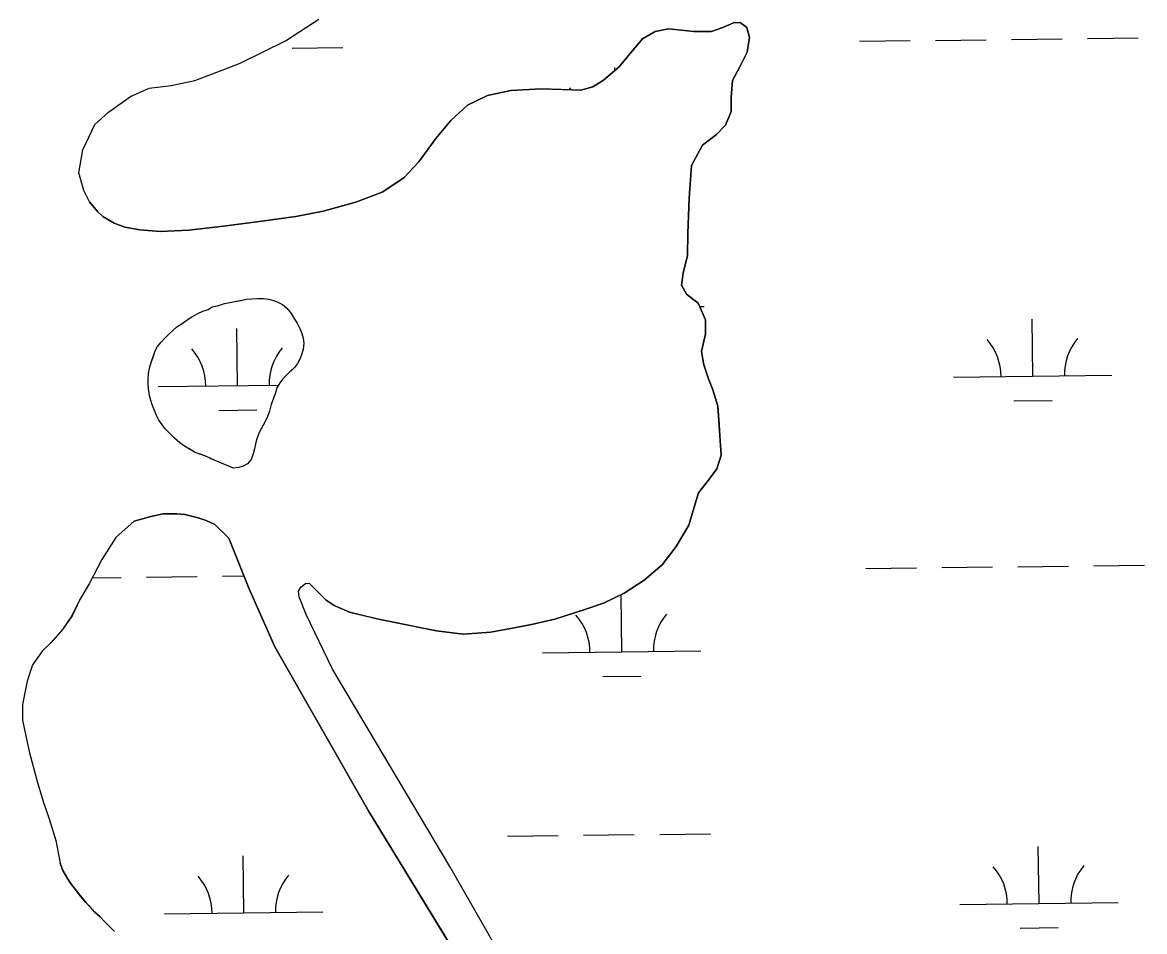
# Model space of a CAD drawing. Extents: x 3694830 to 3732949, y 415201 to 440970.
# Drawn here: x 3715599 to 3716307, y 438047 to 438621 of the extents above; entities that cross this region are included whole.
import ezdxf

# ---------------------------------------------------------------- set-up
doc = ezdxf.new("R2010")
doc.units = 0
doc.layers.add('V-TOPO-SHOR', color=7, linetype='Continuous')
doc.layers.add('V-WETL-SWMP', color=7, linetype='Continuous')

msp = doc.modelspace()

# ---------------------------------------------------------------- linework, layer by layer
at = {"layer": 'V-TOPO-SHOR'}
for points in [[(3715641.58, 438507.57), (3715638.02, 438514.53), (3715634.84, 438525.82), (3715637.29, 438540.23), (3715644.88, 438556.24), (3715653.55, 438564.02), (3715667.35, 438573.91), (3715679.14, 438579.14), (3715693.01, 438580.8), (3715707.9, 438584.01), (3715719.17, 438588.21), (3715736.6, 438595.04), (3715765.28, 438609.16), (3715786.25, 438622.71)], [(3715641.58, 438507.57), (3715646.53, 438501.42), (3715650.01, 438498.18), (3715657.14, 438494.06), (3715663.7, 438491.39), (3715673.35, 438489.83), (3715686.08, 438488.84), (3715704.25, 438489.54), (3715726.05, 438492.08), (3715750.2, 438495.19), (3715771.62, 438498.27), (3715789.04, 438501.69), (3715809.54, 438507.31), (3715826.21, 438513.63), (3715839.77, 438522.65), (3715849.32, 438532.72), (3715860.11, 438547.54), (3715869.47, 438558.89), (3715880.11, 438568.42), (3715892.61, 438574.53), (3715907.48, 438577.74), (3715926.56, 438578.81), (3715940.02, 438578.37), (3715951.66, 438577.92), (3715959.09, 438579.98), (3715965.78, 438584.22), (3715975.71, 438592.66), (3715983.45, 438602.18), (3715990.47, 438610.41), (3715998.43, 438615.03), (3716006.96, 438616.73), (3716022.97, 438614.86), (3716034.06, 438614.96), (3716041.13, 438617.38), (3716047.83, 438620.52), (3716052.19, 438620.56), (3716056.22, 438617.5), (3716057.91, 438611.15), (3716056.53, 438601.87), (3716051.88, 438592.56), (3716047.22, 438583.98), (3716046.4, 438573.25), (3716046.47, 438564.52), (3716042.91, 438555.95), (3716037.14, 438549.9), (3716028.29, 438543.29), (3716021.31, 438530.5), (3716019.84, 438509.77), (3716019.11, 438487.4), (3716018.86, 438473.59), (3716016.23, 438462.48), (3716015.02, 438454.83), (3716018.34, 438449.23), (3716025.66, 438443.47), (3716030.29, 438432.96), (3716030.18, 438424.24), (3716027.72, 438413.13), (3716029.25, 438404.6), (3716032.23, 438395.9), (3716034.83, 438388.83), (3716038.01, 438378.49), (3716038.62, 438369.95), (3716039.46, 438356.69), (3716040.08, 438347.61), (3716037.42, 438339.04), (3716032.75, 438332.64), (3716025.91, 438323.86), (3716023.08, 438314.93), (3716019.72, 438303.45), (3716011.65, 438289.93), (3716002.84, 438278.41), (3715991.46, 438268.68), (3715978.81, 438260.58), (3715965.95, 438254.29), (3715953.99, 438250.19), (3715935.13, 438244.22), (3715920.44, 438240.83), (3715906.1, 438237.98), (3715894.67, 438236.07), (3715877.41, 438234.66), (3715860.48, 438236.88), (3715849.74, 438238.97), (3715833.35, 438242.29), (3715824.98, 438243.86), (3715815.69, 438246.15), (3715805.67, 438248.61), (3715796, 438252.71), (3715790.84, 438256.09)], [(3715721.27, 438344.07), (3715718.35, 438345.32), (3715715.25, 438346.75), (3715711.96, 438348), (3715708.14, 438349.42), (3715704.12, 438351.75), (3715701.38, 438353.36), (3715698.45, 438355.52), (3715695.16, 438358.4), (3715691.85, 438361.65), (3715689.29, 438364.35), (3715687.45, 438366.88), (3715685.24, 438369.77), (3715683.77, 438372.67), (3715682.47, 438375.75), (3715680.8, 438380.1), (3715679.67, 438384.45), (3715678.91, 438388.08), (3715678.52, 438392.08), (3715678.49, 438395.35), (3715678.64, 438399.17), (3715679.34, 438402.62), (3715680.4, 438406.09), (3715681.82, 438410.1), (3715682.89, 438413.38), (3715684.5, 438416.12), (3715686.66, 438418.86), (3715689, 438421.43), (3715691.34, 438423.81), (3715694.05, 438426.38), (3715696.58, 438428.58), (3715700.01, 438430.79), (3715703.08, 438433), (3715705.98, 438434.84), (3715709.77, 438437.05), (3715713.04, 438438.53), (3715716.3, 438439.65), (3715719.01, 438441.13), (3715722.28, 438441.88), (3715726.63, 438443.37), (3715730.08, 438443.94), (3715733.16, 438444.51), (3715736.98, 438445.27), (3715740.61, 438446.03), (3715743.87, 438446.24), (3715747.51, 438446.45), (3715751.33, 438446.48), (3715754.6, 438446.14), (3715757.52, 438445.26), (3715760.44, 438444.19), (3715763.35, 438442.76), (3715766.1, 438440.42), (3715768.86, 438436.99), (3715770.88, 438433.55), (3715772.54, 438431.02), (3715774.2, 438427.58), (3715775.5, 438424.5), (3715776.44, 438421.42), (3715776.83, 438418.34), (3715776.31, 438414.51), (3715775.43, 438411.6), (3715774.36, 438408.68), (3715772.75, 438405.58), (3715770.95, 438403.02), (3715768.43, 438400.63), (3715765.72, 438398.07), (3715763.56, 438395.87), (3715761.58, 438393.3), (3715759.79, 438390.02), (3715758.91, 438386.92), (3715757.66, 438383.64), (3715756.24, 438379.63), (3715755, 438375.43), (3715753.76, 438371.97), (3715752.15, 438368.51), (3715750, 438364.67), (3715748.57, 438361.93), (3715747.15, 438357.92), (3715746.26, 438354.82), (3715745.56, 438351.73), (3715744.68, 438348.45), (3715743.44, 438344.98), (3715741.28, 438342.24), (3715738.56, 438340.76), (3715735.66, 438339.83), (3715732.39, 438339.44), (3715721.27, 438344.07)], [(3715669.77, 438306.02), (3715680.29, 438309.02), (3715687.91, 438310.53), (3715696.64, 438310.61), (3715701.73, 438310.28), (3715710.11, 438308.17), (3715715.21, 438306.4), (3715720.69, 438303.9), (3715729.48, 438295.24), (3715742.1, 438263.72), (3715758.41, 438226.77), (3715817.79, 438122.92), (3715927.62, 437943.13)], [(3715669.77, 438306.02), (3715658.04, 438295.74), (3715649.25, 438281.86), (3715641.38, 438266.53), (3715635.46, 438256.48), (3715630.45, 438246.26), (3715624.53, 438237.66), (3715617.32, 438229.42), (3715611.91, 438224.29), (3715605.44, 438215.33), (3715602.25, 438205.12), (3715599.29, 438190.38), (3715599.19, 438180.38), (3715603.35, 438160.6), (3715608.22, 438142.64), (3715612.33, 438129.04), (3715616.06, 438118.17), (3715620.35, 438104.57), (3715622.96, 438090.31)], [(3715959.7, 437929.3), (3715868.95, 438088.16), (3715794.85, 438212.62), (3715778.21, 438247.02), (3715773.76, 438258.25), (3715773.36, 438261.88), (3715774.96, 438264.41), (3715777.73, 438266.62), (3715780.03, 438266.82), (3715790.84, 438256.09)], [(3715657.36, 438047.07), (3715654.43, 438049.96), (3715650.95, 438053.38), (3715648.2, 438056.27), (3715644.9, 438059.33), (3715641.97, 438062.58), (3715639.22, 438065.46), (3715635.91, 438069.43), (3715633.16, 438072.87), (3715629.48, 438077.56), (3715627.64, 438080.46), (3715624.69, 438085.52), (3715623.2, 438089.69), (3715622.96, 438090.31)]]:
    msp.add_lwpolyline(points, dxfattribs=at)
at = {"layer": 'V-WETL-SWMP'}
for p, q in [((3716127.35, 438608.79), (3716159.34, 438609.17)), ((3716175.34, 438609.36), (3716207.34, 438609.74)), ((3716223.34, 438609.93), (3716255.34, 438610.31)), ((3716271.34, 438610.5), (3716303.33, 438610.88)), ((3715769.46, 438604.52), (3715801.46, 438604.9)), ((3715972.96, 438590.32), (3715972.94, 438592.2)), ((3716026.57, 438441.4), (3716029.34, 438441.43)), ((3716236.72, 438397.47), (3716236.29, 438433.47)), ((3715734.85, 438391.48), (3715734.42, 438427.48)), ((3716186.72, 438396.87), (3716286.72, 438398.07)), ((3715684.85, 438390.89), (3715760.76, 438391.79)), ((3716224.9, 438381.9), (3716248.9, 438382.18)), ((3715723.03, 438375.91), (3715747.03, 438376.2)), ((3715687.91, 438310.53), (3715680.29, 438309.02)), ((3715696.64, 438310.61), (3715687.91, 438310.53)), ((3715701.73, 438310.28), (3715696.64, 438310.61)), ((3715710.11, 438308.17), (3715701.73, 438310.28)), ((3715669.77, 438306.02), (3715658.04, 438295.75)), ((3715680.29, 438309.02), (3715669.77, 438306.02)), ((3715715.22, 438306.4), (3715710.11, 438308.17)), ((3715720.69, 438303.9), (3715715.22, 438306.4)), ((3715729.49, 438295.24), (3715720.69, 438303.9)), ((3715658.04, 438295.75), (3715649.25, 438281.86)), ((3715742.11, 438263.72), (3715729.49, 438295.24)), ((3715649.25, 438281.86), (3715641.38, 438266.52)), ((3716131.31, 438276.13), (3716163.31, 438276.52)), ((3716179.31, 438276.71), (3716211.31, 438277.09)), ((3716227.31, 438277.28), (3716259.31, 438277.66)), ((3716275.3, 438277.85), (3716307.3, 438278.23)), ((3715643.32, 438270.31), (3715661.44, 438270.53)), ((3715677.44, 438270.72), (3715709.44, 438271.1)), ((3715725.44, 438271.29), (3715739.01, 438271.46)), ((3715641.38, 438266.52), (3715635.46, 438256.48)), ((3715758.41, 438226.77), (3715742.11, 438263.72)), ((3715635.46, 438256.48), (3715630.46, 438246.26)), ((3715977.34, 438223.55), (3715976.91, 438259.55)), ((3715630.46, 438246.26), (3715624.53, 438237.66)), ((3715624.53, 438237.66), (3715617.32, 438229.43)), ((3715617.32, 438229.43), (3715611.91, 438224.29)), ((3715817.8, 438122.91), (3715758.41, 438226.77)), ((3715611.91, 438224.29), (3715605.44, 438215.33)), ((3715927.34, 438222.96), (3716027.33, 438224.15)), ((3715605.44, 438215.33), (3715602.26, 438205.12)), ((3715602.26, 438205.12), (3715599.29, 438190.38)), ((3715965.52, 438207.98), (3715989.52, 438208.27)), ((3715599.29, 438190.38), (3715599.19, 438180.38)), ((3715599.19, 438180.38), (3715603.35, 438160.6)), ((3715603.35, 438160.6), (3715608.22, 438142.64)), ((3715608.22, 438142.64), (3715612.33, 438129.04)), ((3715612.33, 438129.04), (3715616.06, 438118.17)), ((3715927.62, 437943.13), (3715817.8, 438122.91)), ((3715616.06, 438118.17), (3715620.35, 438104.57)), ((3715905.31, 438107.25), (3715937.31, 438107.63)), ((3715953.31, 438107.83), (3715985.31, 438108.21)), ((3716001.31, 438108.4), (3716033.3, 438108.78)), ((3715620.35, 438104.57), (3715622.97, 438090.31)), ((3716240.69, 438064.82), (3716240.26, 438100.82)), ((3715738.82, 438058.83), (3715738.39, 438094.83)), ((3715622.97, 438090.31), (3715624.69, 438085.52)), ((3715624.69, 438085.52), (3715627.64, 438080.46)), ((3715627.64, 438080.46), (3715629.48, 438077.56)), ((3715629.48, 438077.56), (3715633.16, 438072.87)), ((3715633.16, 438072.87), (3715639.22, 438065.46)), ((3715639.22, 438065.46), (3715644.9, 438059.33)), ((3716190.69, 438064.22), (3716290.68, 438065.42)), ((3715644.9, 438059.33), (3715648.2, 438056.27)), ((3715648.2, 438056.27), (3715650.95, 438053.38)), ((3715688.82, 438058.24), (3715788.81, 438059.43)), ((3715650.95, 438053.38), (3715657.36, 438047.07)), ((3716228.87, 438049.25), (3716252.87, 438049.53))]:
    msp.add_line(p, q, dxfattribs=at)
for points in [[(3715750.2, 438495.19), (3715726.05, 438492.08), (3715704.25, 438489.54), (3715686.08, 438488.84), (3715673.35, 438489.83), (3715663.7, 438491.39), (3715657.14, 438494.06), (3715650.01, 438498.18), (3715646.53, 438501.42), (3715641.57, 438507.57), (3715638.02, 438514.53), (3715634.84, 438525.82), (3715637.29, 438540.23), (3715644.88, 438556.24), (3715653.55, 438564.02), (3715667.36, 438573.91), (3715679.14, 438579.14), (3715693.01, 438580.8), (3715707.9, 438584.01), (3715719.17, 438588.22), (3715736.6, 438595.04), (3715765.28, 438609.16), (3715786.25, 438622.7)], [(3715959.7, 437929.31), (3715868.96, 438088.16), (3715794.85, 438212.62), (3715778.21, 438247.02), (3715773.76, 438258.25), (3715773.36, 438261.88), (3715774.96, 438264.41), (3715777.73, 438266.62), (3715780.02, 438266.82), (3715790.84, 438256.09), (3715796, 438252.71), (3715805.67, 438248.61), (3715824.98, 438243.86), (3715833.35, 438242.29), (3715860.48, 438236.88), (3715877.41, 438234.66), (3715894.66, 438236.07), (3715906.1, 438237.98), (3715920.44, 438240.83), (3715935.13, 438244.22), (3715953.99, 438250.19), (3715965.95, 438254.29), (3715978.81, 438260.58), (3715991.47, 438268.68), (3716002.84, 438278.41), (3716011.65, 438289.93), (3716019.72, 438303.45), (3716023.08, 438314.93), (3716025.91, 438323.86), (3716032.75, 438332.64), (3716037.42, 438339.04), (3716040.08, 438347.61), (3716038.01, 438378.49), (3716034.83, 438388.83), (3716032.23, 438395.9), (3716029.25, 438404.6), (3716027.72, 438413.13), (3716030.18, 438424.24), (3716030.29, 438432.96), (3716025.66, 438443.47), (3716018.34, 438449.22), (3716015.02, 438454.83), (3716016.23, 438462.48), (3716018.86, 438473.59), (3716019.11, 438487.4), (3716019.84, 438509.77), (3716021.3, 438530.5), (3716028.29, 438543.29), (3716037.14, 438549.9), (3716042.91, 438555.95), (3716046.47, 438564.52), (3716046.4, 438573.25), (3716047.22, 438583.98), (3716051.88, 438592.56), (3716056.53, 438601.87), (3716057.91, 438611.15), (3716056.22, 438617.5), (3716052.19, 438620.56), (3716047.83, 438620.52), (3716041.13, 438617.38), (3716034.06, 438614.96), (3716022.97, 438614.86), (3716006.96, 438616.73), (3715998.43, 438615.03), (3715990.47, 438610.42), (3715983.45, 438602.18), (3715975.71, 438592.66), (3715965.78, 438584.22), (3715959.09, 438579.98), (3715951.66, 438577.92), (3715926.56, 438578.8), (3715907.48, 438577.74), (3715892.61, 438574.53), (3715880.11, 438568.42), (3715869.47, 438558.88), (3715860.11, 438547.54), (3715849.32, 438532.72), (3715839.77, 438522.65), (3715826.21, 438513.63), (3715809.54, 438507.31), (3715789.04, 438501.69), (3715771.62, 438498.27), (3715750.2, 438495.19)]]:
    msp.add_lwpolyline(points, dxfattribs=at)
msp.add_lwpolyline([(3715732.39, 438339.44), (3715721.27, 438344.07), (3715715.25, 438346.75), (3715708.13, 438349.42), (3715701.38, 438353.36), (3715698.45, 438355.52), (3715695.15, 438358.4), (3715691.85, 438361.65), (3715689.29, 438364.35), (3715685.24, 438369.77), (3715683.77, 438372.67), (3715680.8, 438380.1), (3715679.67, 438384.45), (3715678.91, 438388.08), (3715678.52, 438392.08), (3715678.49, 438395.35), (3715678.64, 438399.17), (3715679.34, 438402.62), (3715680.4, 438406.09), (3715682.89, 438413.38), (3715684.5, 438416.12), (3715686.66, 438418.86), (3715689, 438421.43), (3715691.34, 438423.81), (3715694.05, 438426.38), (3715696.58, 438428.58), (3715700.01, 438430.79), (3715703.08, 438433), (3715705.98, 438434.84), (3715709.78, 438437.05), (3715713.04, 438438.53), (3715716.3, 438439.65), (3715719.01, 438441.13), (3715722.28, 438441.88), (3715726.63, 438443.37), (3715733.16, 438444.51), (3715740.6, 438446.03), (3715747.51, 438446.45), (3715751.33, 438446.48), (3715754.6, 438446.15), (3715757.52, 438445.26), (3715760.43, 438444.19), (3715763.35, 438442.76), (3715766.1, 438440.42), (3715768.85, 438436.99), (3715770.88, 438433.55), (3715772.54, 438431.02), (3715774.2, 438427.58), (3715775.5, 438424.5), (3715776.44, 438421.42), (3715776.83, 438418.33), (3715776.31, 438414.51), (3715775.43, 438411.6), (3715774.36, 438408.68), (3715772.75, 438405.58), (3715770.95, 438403.02), (3715765.72, 438398.07), (3715763.56, 438395.87), (3715761.58, 438393.3), (3715759.79, 438390.02), (3715758.91, 438386.92), (3715756.24, 438379.63), (3715755, 438375.44), (3715753.76, 438371.97), (3715752.15, 438368.51), (3715748.57, 438361.93), (3715747.15, 438357.92), (3715746.26, 438354.82), (3715745.56, 438351.73), (3715744.68, 438348.45), (3715743.44, 438344.98), (3715741.28, 438342.24), (3715738.56, 438340.76), (3715735.66, 438339.83)], close=True, dxfattribs=at)
for centre, start, end in [((3715918.13, 438556.02), 38.86378, 41.45519), ((3716181.47, 438397.29), 359.91153, 41.45519), ((3716291.95, 438398.6), 139.91153, 181.45518), ((3715679.6, 438391.3), 359.91153, 41.45519), ((3715790.08, 438392.62), 139.91153, 181.45518), ((3715922.09, 438223.37), 359.91153, 41.45519), ((3716032.57, 438224.69), 139.91153, 181.45518), ((3716185.44, 438064.64), 359.91153, 41.45519), ((3716295.92, 438065.95), 139.91153, 181.45518), ((3715683.57, 438058.65), 359.91153, 41.45519), ((3715794.05, 438059.97), 139.91153, 181.45519)]:
    msp.add_arc(centre, 35.25, start, end, dxfattribs=at)

doc.saveas('drawing.dxf')
